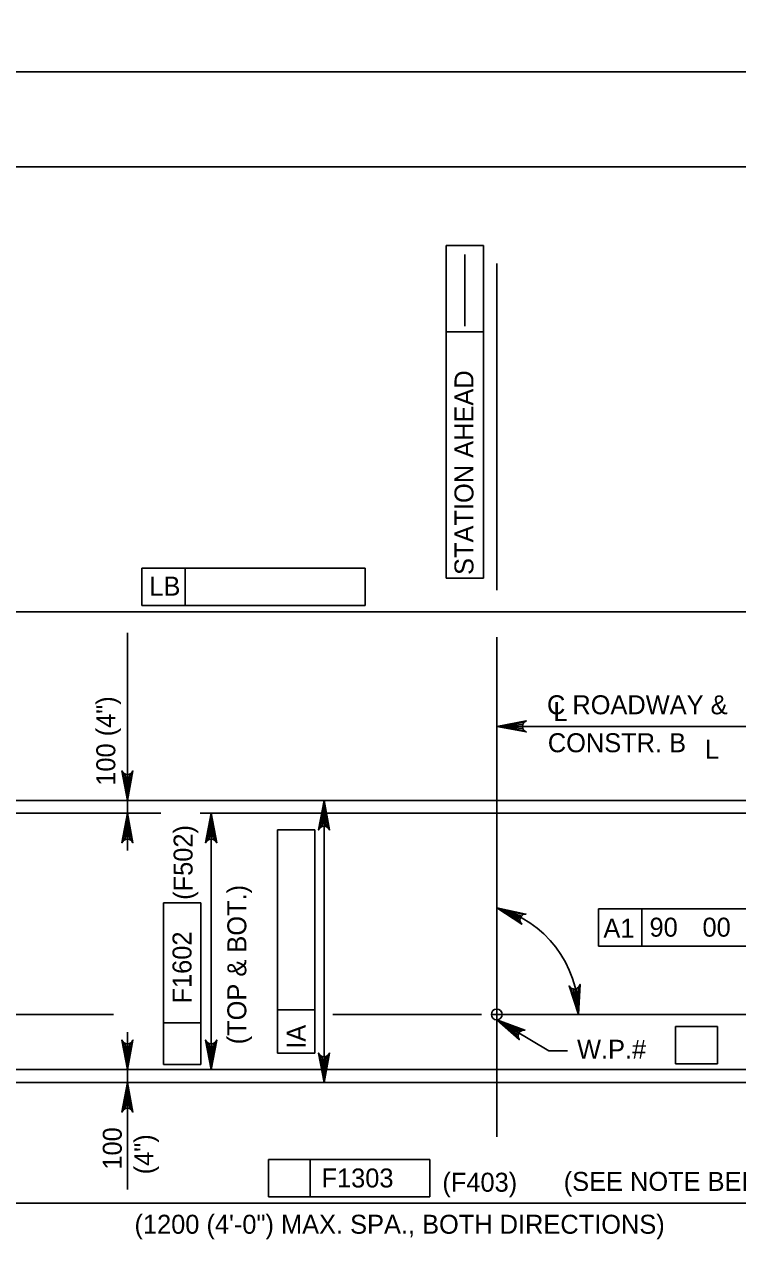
# Model space of a CAD drawing. Extents: x 638340 to 640241, y 295465 to 298435.
# Drawn here: x 638663.4 to 638776.1, y 295873.7 to 296067 of the extents above; entities that cross this region are included whole.
import ezdxf

# ---------------------------------------------------------------- set-up
doc = ezdxf.new("R2010")
doc.units = 0
for name, color, linetype in [('10', 7, 'Continuous'), ('11', 7, 'Continuous'), ('2', 7, 'Continuous'), ('4', 7, 'Continuous'), ('6', 7, 'Continuous'), ('PLT-BNDY', 7, 'Continuous')]:
    doc.layers.add(name, color=color, linetype=linetype)

msp = doc.modelspace()

# ---------------------------------------------------------------- linework, layer by layer
at = {"layer": '10'}
for p, q in [((638672.2, 295944.36), (638650.42, 295944.36)), ((638797.06, 295944.36), (638667.07, 295944.36)), ((638667.98, 295910.53), (638624.77, 295910.53)), ((638677.52, 295910.53), (638667.98, 295910.53)), ((638715.76, 295910.53), (638712.18, 295910.53)), ((638735.63, 295910.53), (638713.63, 295910.53)), ((638795.39, 295910.53), (638737.33, 295910.53)), ((638626.17, 295899.76), (638845.85, 295899.76))]:
    msp.add_line(p, q, dxfattribs=at)
at = {"layer": '11'}
for p, q in [((638738.06, 295977.57), (638738.06, 296029.21)), ((638738.06, 295891.21), (638738.06, 295970.12))]:
    msp.add_line(p, q, dxfattribs=at)
at = {"layer": '2'}
msp.add_line((638475.46, 296044.46), (639261.46, 296044.46), dxfattribs=at)
at = {"layer": '4'}
for p, q in [((638730.07, 295979.45), (638730.07, 296032.05)), ((638730.07, 296032.05), (638735.98, 296032.05)), ((638733.02, 296019.27), (638733.02, 296030.6)), ((638735.98, 296032.05), (638735.98, 295979.45)), ((638735.98, 296018.37), (638730.07, 296018.37)), ((638681.98, 295981.07), (638717.28, 295981.07)), ((638681.98, 295975.16), (638681.98, 295981.07)), ((638688.82, 295975.16), (638688.82, 295981.07)), ((638717.28, 295981.07), (638717.28, 295975.16)), ((638735.98, 295979.45), (638730.07, 295979.45)), ((638681.98, 295975.16), (638717.28, 295975.16)), ((638650.42, 295974.14), (638824.67, 295974.14)), ((638679.7, 295944.36), (638679.7, 295970.84)), ((638738.06, 295956.05), (638747.72, 295956.05)), ((638747.72, 295956.05), (638780.02, 295956.05)), ((638679.7, 295947.32), (638679.7, 295950.27)), ((638679.7, 295942.31), (638679.7, 295944.36)), ((638710.77, 295899.76), (638710.77, 295944.36)), ((638679.7, 295942.31), (638679.7, 295936.41)), ((638692.94, 295901.81), (638692.94, 295942.31)), ((638703.44, 295939.71), (638703.44, 295904.41)), ((638709.34, 295939.71), (638703.44, 295939.71)), ((638709.34, 295904.41), (638709.34, 295939.71)), ((638685.41, 295902.64), (638685.41, 295928.18)), ((638685.41, 295928.18), (638691.31, 295928.18)), ((638691.31, 295928.18), (638691.31, 295902.64)), ((638754.13, 295927.24), (638789.44, 295927.24)), ((638754.13, 295921.33), (638754.13, 295927.24)), ((638760.98, 295921.33), (638760.98, 295927.24)), ((638789.44, 295921.33), (638754.13, 295921.33)), ((638703.44, 295911.26), (638709.34, 295911.26)), ((638691.31, 295909.23), (638685.41, 295909.23)), ((638738.06, 295909.68), (638746.28, 295904.8)), ((638679.7, 295901.81), (638679.7, 295907.72)), ((638772.92, 295908.63), (638766.33, 295908.63)), ((638766.33, 295902.73), (638766.33, 295908.63)), ((638772.92, 295902.73), (638772.92, 295908.63)), ((638703.44, 295904.41), (638709.34, 295904.41)), ((638746.28, 295904.8), (638749.23, 295904.8)), ((638679.7, 295901.81), (638679.7, 295899.76)), ((638680.37, 295901.81), (638684.13, 295901.81)), ((638691.31, 295902.64), (638685.41, 295902.64)), ((638766.33, 295902.73), (638772.92, 295902.73)), ((638679.7, 295899.76), (638679.7, 295882.85)), ((638680.37, 295899.76), (638684.13, 295899.76)), ((638679.7, 295896.81), (638679.7, 295893.86)), ((638701.98, 295887.62), (638727.51, 295887.62)), ((638701.98, 295881.71), (638701.98, 295887.62)), ((638708.57, 295881.71), (638708.57, 295887.62)), ((638727.51, 295887.62), (638727.51, 295881.71)), ((638628.22, 295880.69), (638843.8, 295880.69)), ((638727.51, 295881.71), (638701.98, 295881.71))]:
    msp.add_line(p, q, dxfattribs=at)
for points in [[(638738.06, 295956.05), (638742.72, 295956.92), (638742.36, 295956.67), (638742.17, 295956.36), (638742.12, 295956.05), (638742.17, 295955.73), (638742.36, 295955.42), (638742.72, 295955.17), (638738.06, 295956.05), (638742.36, 295955.42), (638742.17, 295955.73), (638738.06, 295956.05), (638742.12, 295956.05), (638742.17, 295956.36), (638738.06, 295956.05), (638742.36, 295956.67)], [(638679.7, 295944.36), (638678.83, 295949.02), (638679.08, 295948.67), (638679.39, 295948.48), (638679.7, 295948.43), (638680.02, 295948.48), (638680.33, 295948.67), (638680.58, 295949.02), (638679.7, 295944.36), (638680.33, 295948.67), (638680.02, 295948.48), (638679.7, 295944.36), (638679.7, 295948.43), (638679.39, 295948.48), (638679.7, 295944.36), (638679.08, 295948.67)], [(638710.77, 295944.36), (638711.64, 295939.7), (638711.39, 295940.06), (638711.08, 295940.25), (638710.77, 295940.3), (638710.46, 295940.25), (638710.14, 295940.06), (638709.9, 295939.7), (638710.77, 295944.36), (638710.14, 295940.06), (638710.46, 295940.25), (638710.77, 295944.36), (638710.77, 295940.3), (638711.08, 295940.25), (638710.77, 295944.36), (638711.39, 295940.06)], [(638679.7, 295942.31), (638680.58, 295937.65), (638680.33, 295938.01), (638680.02, 295938.2), (638679.7, 295938.25), (638679.39, 295938.2), (638679.08, 295938.01), (638678.83, 295937.65), (638679.7, 295942.31), (638679.08, 295938.01), (638679.39, 295938.2), (638679.7, 295942.31), (638679.7, 295938.25), (638680.02, 295938.2), (638679.7, 295942.31), (638680.33, 295938.01)], [(638692.94, 295942.31), (638693.81, 295937.65), (638693.56, 295938.01), (638693.25, 295938.2), (638692.94, 295938.25), (638692.63, 295938.2), (638692.31, 295938.01), (638692.06, 295937.65), (638692.94, 295942.31), (638692.31, 295938.01), (638692.63, 295938.2), (638692.94, 295942.31), (638692.94, 295938.25), (638693.25, 295938.2), (638692.94, 295942.31), (638693.56, 295938.01)], [(638738.05, 295927.4), (638742.68, 295926.39), (638742.25, 295926.3), (638741.96, 295926.08), (638741.79, 295925.81), (638741.72, 295925.51), (638741.76, 295925.14), (638742, 295924.78), (638738.05, 295927.4), (638741.76, 295925.14), (638741.72, 295925.51), (638738.05, 295927.4), (638741.79, 295925.81), (638741.96, 295926.08), (638738.05, 295927.4), (638742.25, 295926.3)], [(638750.99, 295910.53), (638749.49, 295915.03), (638749.78, 295914.7), (638750.12, 295914.56), (638750.43, 295914.55), (638750.73, 295914.65), (638751.02, 295914.88), (638751.22, 295915.27), (638750.99, 295910.53), (638751.02, 295914.88), (638750.73, 295914.65), (638750.99, 295910.53), (638750.43, 295914.55), (638750.12, 295914.56), (638750.99, 295910.53), (638749.78, 295914.7)], [(638738.06, 295909.68), (638741.62, 295906.55), (638741.44, 295906.95), (638741.44, 295907.31), (638741.55, 295907.6), (638741.76, 295907.85), (638742.08, 295908.02), (638742.51, 295908.05), (638738.06, 295909.68), (638742.08, 295908.02), (638741.76, 295907.85), (638738.06, 295909.68), (638741.55, 295907.6), (638741.44, 295907.31), (638738.06, 295909.68), (638741.44, 295906.95)], [(638679.7, 295901.81), (638678.83, 295906.48), (638679.08, 295906.12), (638679.39, 295905.93), (638679.7, 295905.88), (638680.02, 295905.93), (638680.33, 295906.12), (638680.58, 295906.48), (638679.7, 295901.81), (638680.33, 295906.12), (638680.02, 295905.93), (638679.7, 295901.81), (638679.7, 295905.88), (638679.39, 295905.93), (638679.7, 295901.81), (638679.08, 295906.12)], [(638692.94, 295901.81), (638692.06, 295906.48), (638692.31, 295906.12), (638692.63, 295905.93), (638692.94, 295905.88), (638693.25, 295905.93), (638693.56, 295906.12), (638693.81, 295906.48), (638692.94, 295901.81), (638693.56, 295906.12), (638693.25, 295905.93), (638692.94, 295901.81), (638692.94, 295905.88), (638692.63, 295905.93), (638692.94, 295901.81), (638692.31, 295906.12)], [(638710.77, 295899.76), (638709.9, 295904.42), (638710.14, 295904.06), (638710.46, 295903.88), (638710.77, 295903.82), (638711.08, 295903.88), (638711.39, 295904.06), (638711.64, 295904.42), (638710.77, 295899.76), (638711.39, 295904.06), (638711.08, 295903.88), (638710.77, 295899.76), (638710.77, 295903.82), (638710.46, 295903.88), (638710.77, 295899.76), (638710.14, 295904.06)], [(638679.7, 295899.76), (638680.58, 295895.1), (638680.33, 295895.46), (638680.02, 295895.65), (638679.7, 295895.7), (638679.39, 295895.65), (638679.08, 295895.46), (638678.83, 295895.1), (638679.7, 295899.76), (638679.08, 295895.46), (638679.39, 295895.65), (638679.7, 295899.76), (638679.7, 295895.7), (638680.02, 295895.65), (638679.7, 295899.76), (638680.33, 295895.46)]]:
    msp.add_lwpolyline(points, dxfattribs=at)
for points in [[(638741.13, 295956.54), (638741.13, 295955.55), (638738.18, 295956.05)], [(638679.21, 295947.32), (638680.2, 295947.32), (638679.7, 295944.36)], [(638711.26, 295941.41), (638710.28, 295941.41), (638710.77, 295944.36)], [(638679.21, 295939.36), (638680.2, 295939.36), (638679.7, 295942.31)], [(638693.43, 295939.36), (638692.44, 295939.36), (638692.94, 295942.31)], [(638679.21, 295904.77), (638680.2, 295904.77), (638679.7, 295901.81)], [(638693.43, 295904.77), (638692.44, 295904.77), (638692.94, 295901.81)], [(638711.26, 295902.72), (638710.28, 295902.72), (638710.77, 295899.76)], [(638679.21, 295896.81), (638680.2, 295896.81), (638679.7, 295899.76)]]:
    msp.add_lwpolyline(points, close=True, dxfattribs=at)
msp.add_circle((638738.06, 295910.53), 0.85, dxfattribs=at)
msp.add_arc((638733.53, 295910.53), 17.46, 0.0032, 75.0002, dxfattribs=at)
at = {"layer": '6'}
for p, q in [((638684.97, 295942.31), (638627.19, 295942.31)), ((638797.3, 295942.31), (638691.19, 295942.31)), ((638627.19, 295901.81), (638844.82, 295901.81))]:
    msp.add_line(p, q, dxfattribs=at)
at = {"layer": 'PLT-BNDY'}
for points in [[(638435.46, 296653.46), (639276.46, 296653.46), (639276.46, 296059.46), (638435.46, 296059.46)], [(638435.46, 296059.46), (639276.46, 296059.46), (639276.46, 295465.46), (638435.46, 295465.46)]]:
    msp.add_lwpolyline(points, close=True, dxfattribs=at)

# ---------------------------------------------------------------- texts
at = {"layer": '4'}
for s, height, p in [('STATION AHEAD', 3.0001, (638734.38, 295979.98)), ('100 (4")', 3, (638677.79, 295946.67)), ('(F502)', 3, (638690, 295928.64)), ('(TOP & BOT.)', 3.0001, (638698.49, 295905.81)), ('F1602', 3, (638689.83, 295912.26)), ('IA', 3, (638707.88, 295905.11)), ('100', 3, (638678.81, 295886.01)), ('(4")', 3, (638683.81, 295885.27))]:
    msp.add_text(s, height=height, rotation=90, dxfattribs=at).set_placement(p)
for s, height, p in [('LB', 3, (638683.17, 295976.71)), ('C ROADWAY &', 3.0001, (638746, 295957.96)), ('L', 3, (638747.01, 295956.88)), ('CONSTR. B', 3, (638746.13, 295951.96)), ('L', 3, (638770.95, 295950.95)), ('A1', 3, (638754.91, 295922.66)), ('90', 3, (638762.2, 295922.82)), ('00', 3, (638770.57, 295922.82)), ('W.P.#', 3, (638750.75, 295903.53)), ('F1303', 3, (638710.37, 295883.19)), ('(F403)', 3, (638729.47, 295882.52)), ('(SEE NOTE BELOW)', 3.0001, (638748.64, 295882.65)), ('(1200 (4\'-0") MAX. SPA., BOTH DIRECTIONS)', 3.0001, (638680.82, 295875.88))]:
    msp.add_text(s, height=height, dxfattribs=at).set_placement(p)

doc.saveas('drawing.dxf')
